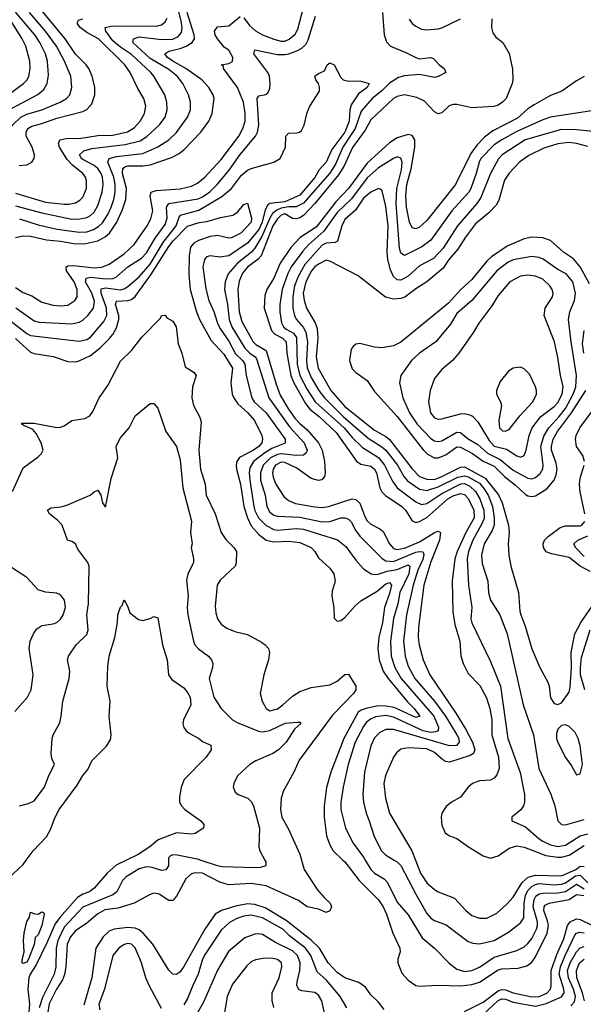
# Model space of a CAD drawing. Header units: inches. Extents: x 884549 to 1028252, y 526810 to 653624.
# Tile 965 of 1056: x 1010212 to 1013226, y 629229 to 634492. Entities that reach past the tile are written whole.
import ezdxf

# ---------------------------------------------------------------- set-up
doc = ezdxf.new("R2010")
doc.units = ezdxf.units.IN
doc.header["$MEASUREMENT"] = 0
doc.layers.add('B0612', color=7, linetype='Continuous')
doc.layers.add('B0613', color=7, linetype='Continuous')

msp = doc.modelspace()

# ---------------------------------------------------------------- linework, layer by layer
at = {"layer": 'B0612', "color": 5}
for points, elevation in [([(1010005.2, 630000), (1010070, 629934.4), (1010110, 629903.1), (1010130, 629896.5), (1010150, 629901.7), (1010230, 629976.5), (1010247, 630000)], 2340), ([(1010783.7, 630000), (1010727.1, 629972.9), (1010680.1, 629930), (1010610, 629849.4), (1010584.7, 629830), (1010550, 629817.6), (1010520.9, 629799.1), (1010426.2, 629693.8), (1010400.9, 629659.1), (1010358.9, 629561.1), (1010299.8, 629440.2), (1010267.1, 629390), (1010260.7, 629370), (1010255.6, 629310), (1010264.6, 629230), (1010258.3, 629170)], 2340), ([(1011008, 630000), (1011007.1, 629970), (1010992.7, 629947.3), (1010970, 629944.7), (1010919.6, 629959.6), (1010890, 629963.1), (1010850, 629953.5), (1010781.5, 629910), (1010762.1, 629890), (1010730.9, 629830), (1010710, 629813.9), (1010550, 629747.8), (1010450, 629640.6), (1010415.5, 629570), (1010407.2, 629530), (1010405.7, 629430), (1010395.6, 629390), (1010333.8, 629266.2), (1010315, 629210)], 2360), ([(1011719.2, 630000), (1011733.7, 629950), (1011802.1, 629842.1), (1011839.3, 629799.3), (1011871.9, 629770), (1011878.6, 629750), (1011870, 629728.9), (1011850, 629720.3), (1011810, 629738.4), (1011750, 629749.9), (1011703.6, 629783.6), (1011530, 629862.5), (1011450, 629875), (1011327.8, 629867.8), (1011281.9, 629881.9), (1011190, 629929.9), (1011150, 629932.2), (1011130, 629926), (1011099.7, 629900.3), (1011050, 629806.6), (1011030, 629784.1), (1011010, 629784), (1010958.3, 629818.3), (1010930, 629823), (1010905.1, 629814.9), (1010823.2, 629770), (1010737, 629743), (1010666.4, 629733.6), (1010630, 629712.5), (1010570, 629662.5), (1010510, 629621.9), (1010483.6, 629590), (1010465.4, 629550), (1010458.9, 629430), (1010452.1, 629387.9), (1010439.9, 629360.1), (1010407.8, 629310), (1010370, 629231.3), (1010350.4, 629110)], 2380), ([(1011523, 630000), (1011528.6, 629990), (1011528.5, 629970), (1011499.4, 629960.6), (1011470, 629958.5), (1011295.3, 629964.7), (1011270, 629968.7), (1011176.9, 630000)], 2360), ([(1011940.4, 630000), (1011950.4, 629990.4), (1012028.1, 629890), (1012130, 629787.6), (1012155, 629750), (1012173.7, 629710), (1012207.8, 629610), (1012245, 629530), (1012247.1, 629510), (1012234.3, 629470), (1012234.3, 629450), (1012254.9, 629394.9), (1012290, 629357.6), (1012330.2, 629330.2), (1012350, 629326.5), (1012448.5, 629331.5), (1012570, 629328), (1012630, 629334.9), (1012670, 629346.7), (1012770, 629414), (1012790, 629419.3), (1012877, 629423), (1012924.7, 629435.3), (1012950, 629454.7), (1012970, 629483.2), (1013032.1, 629610), (1013039.1, 629650), (1013035, 629675), (1013015.2, 629730), (1013015.9, 629750), (1013021.9, 629758.1), (1013043.5, 629770), (1013150, 629789.5), (1013190, 629815.2), (1013229.4, 629810.6)], 2420), ([(1012059.2, 630000), (1012089.8, 629949.8), (1012110, 629930.1), (1012160.2, 629900.2), (1012179.4, 629879.4), (1012230, 629775.6), (1012290, 629707.2), (1012363.7, 629583.7), (1012430.2, 629530), (1012508.3, 629448.3), (1012550, 629417), (1012590, 629405), (1012630, 629409.6), (1012670, 629427.6), (1012750, 629480.5), (1012870, 629516.4), (1012910, 629535.6), (1012930, 629553.6), (1012950, 629581.3), (1012975.9, 629630), (1012981.1, 629650), (1012980.2, 629670), (1012957.5, 629750), (1012962.8, 629790), (1012972.8, 629807.2), (1012990, 629818.8), (1013010, 629823.5), (1013090, 629825), (1013130, 629832.4), (1013190, 629871.3), (1013230, 629846)], 2440), ([(1012214.5, 630000), (1012230, 629991), (1012250, 629971.2), (1012330, 629816.9), (1012390, 629714.5), (1012411.3, 629690), (1012430, 629677.6), (1012493.2, 629653.2), (1012610, 629564.9), (1012636, 629556), (1012670, 629552.3), (1012749.7, 629570), (1012825.1, 629614.9), (1012890, 629664.3), (1012908.4, 629691.6), (1012909.6, 629769.6), (1012917.6, 629810), (1012930, 629836.7), (1012950, 629859.2), (1012970, 629870), (1012990, 629873.9), (1013070, 629868.3), (1013110, 629871.6), (1013130, 629878.6), (1013184.7, 629915.3), (1013210, 629918.9), (1013250, 629878.1)], 2460), ([(1012328.6, 630000), (1012355.6, 629930), (1012390, 629879.2), (1012430, 629841.9), (1012450, 629830.1), (1012536.8, 629796.8), (1012597.8, 629730), (1012630, 629704.1), (1012670, 629688.9), (1012710, 629689.5), (1012763, 629717), (1012816.5, 629763.5), (1012850, 629801.4), (1012899.4, 629880.6), (1012931.1, 629908.9), (1012970, 629919.8), (1013110, 629916.5), (1013185.7, 629950), (1013210, 629968.1), (1013230, 629966.4)], 2480), ([(1012161.2, 629201.2), (1012130, 629240.9), (1012090, 629280.5), (1012061.1, 629321.1), (1012025.1, 629345.1), (1011950, 629371), (1011910, 629398.2), (1011862.1, 629450), (1011814.3, 629530), (1011771.4, 629571.4), (1011637.4, 629677.4), (1011524.4, 629744.4), (1011470, 629763.2), (1011430, 629765.5), (1011366.1, 629753.9), (1011291.1, 629730), (1011257.4, 629710), (1011202.7, 629630), (1011090, 629432), (1011070, 629402.8), (1011050, 629387.8), (1011030, 629390.9), (1011010, 629410.8), (1010923.2, 629550), (1010872.5, 629610), (1010850, 629627), (1010830, 629635.7), (1010790, 629638.8), (1010717.6, 629630), (1010690, 629620.3), (1010657.7, 629590), (1010618.6, 629530), (1010597.8, 629370), (1010555.1, 629224.9)], 2420), ([(1011961.2, 629210), (1011925.6, 629270), (1011901.5, 629301.5), (1011850, 629359.1), (1011801.9, 629401.9), (1011769, 629490), (1011740.9, 629530), (1011655.4, 629595.4), (1011618.3, 629630), (1011510, 629690.5), (1011450, 629705.8), (1011410, 629700.4), (1011373, 629687), (1011334.3, 629665.7), (1011290, 629625.2), (1011203.3, 629496.7), (1011189.7, 629470), (1011166.4, 629390), (1011137.1, 629330), (1011110, 629259.3), (1011090, 629227)], 2440), ([(1012590, 629191.2), (1012690, 629239.7), (1012770, 629301.5), (1012790, 629308.3), (1012810, 629306.8), (1012850, 629290.9), (1012950, 629269.2), (1012990, 629271.6), (1013030.5, 629289.5), (1013049.9, 629310), (1013054.7, 629325.3), (1013054.8, 629410), (1013083.9, 629496.1), (1013120.9, 629579.1), (1013141.3, 629650), (1013155, 629670), (1013190, 629686.8), (1013210, 629682.9), (1013275.9, 629650)], 2380), ([(1011845.7, 629165.7), (1011828.1, 629248.1), (1011810, 629277.3), (1011790, 629291.8), (1011721.1, 629301.1), (1011707.1, 629307.1), (1011698.6, 629318.6), (1011694.4, 629330), (1011695.8, 629350), (1011709.4, 629410), (1011711.8, 629450), (1011697.4, 629490), (1011670, 629514.7), (1011579.3, 629559.3), (1011510, 629601.8), (1011490, 629605.9), (1011470, 629603.9), (1011416.4, 629583.6), (1011329.3, 629510.7), (1011269, 629411), (1011196.6, 629243.4), (1011160.1, 629179.9)], 2460), ([(1012690, 629173.9), (1012770, 629249.3), (1012790, 629258.5), (1012810, 629256.9), (1012850, 629239.8), (1012970, 629218.8), (1013027.1, 629232.9), (1013110.2, 629269.8), (1013122.7, 629290), (1013121.4, 629310), (1013097.7, 629390), (1013104.8, 629430), (1013128.1, 629490), (1013181.3, 629598.7), (1013190, 629609.1), (1013206.2, 629613.8), (1013230, 629611)], 2360), ([(1010970, 629206), (1010904.2, 629330), (1010885.7, 629370), (1010863.9, 629450), (1010830, 629530.8), (1010810, 629550.5), (1010790, 629553.6), (1010770, 629549), (1010742.3, 629530), (1010710, 629489.6), (1010665.8, 629310), (1010635.2, 629230), (1010639.7, 629199.7)], 2440), ([(1013159.3, 629220.7), (1013178.2, 629241.8), (1013183.7, 629270), (1013173.6, 629310), (1013146.7, 629370), (1013142.2, 629410), (1013155.1, 629450), (1013190, 629509.7), (1013210, 629531), (1013230, 629537.4)], 2340), ([(1011571.6, 629211.6), (1011561.4, 629250), (1011562.8, 629290), (1011598.7, 629370), (1011613.8, 629430), (1011611.1, 629450), (1011590, 629468.6), (1011565.5, 629474.5), (1011524.5, 629475.5), (1011473.7, 629466.4), (1011450, 629455.3), (1011425.9, 629434.1), (1011350, 629336.4), (1011322, 629270), (1011285.5, 629054.5)], 2480), ([(1013231.9, 629248.1), (1013221.2, 629290), (1013191.5, 629370), (1013189, 629410), (1013206.1, 629450), (1013230, 629470.1)], 2320)]:
    msp.add_lwpolyline(points, dxfattribs=dict(at, elevation=elevation))
at = {"layer": 'B0612', "color": 5, "elevation": 2320}
msp.add_lwpolyline([(1010230, 629446.9), (1010225.6, 629450), (1010224.9, 629464.9), (1010235.1, 629510), (1010231.5, 629570), (1010235.1, 629610), (1010250, 629671), (1010264.8, 629695.2), (1010270, 629722), (1010292, 629712), (1010310, 629711.3), (1010330, 629722.8), (1010339.1, 629719.1), (1010342.8, 629710), (1010330, 629649.6), (1010310, 629601.1), (1010293.9, 629586.1), (1010290, 629549.6), (1010258.8, 629470), (1010250, 629454.5)], close=True, dxfattribs=at)
at = {"layer": 'B0613', "color": 5}
for points, elevation in [([(1010000, 633925.4), (1010050, 633963.1), (1010110, 633986.9), (1010307.9, 634092.1), (1010340.6, 634119.4), (1010358.9, 634150), (1010365, 634195), (1010360.1, 634270), (1010349, 634310), (1010319.3, 634370), (1010292.9, 634410), (1010191.3, 634530), (1010150, 634627.5), (1010134.2, 634650), (1010066.5, 634706.5), (1010000, 634773)], 2660), ([(1010210, 633426.4), (1010310, 633395.2), (1010412.6, 633372.6), (1010530, 633356.8), (1010570, 633358.5), (1010607.2, 633370), (1010633.9, 633386.1), (1010654.5, 633405.6), (1010683.4, 633450), (1010701.5, 633490), (1010714.9, 633530), (1010721.8, 633570), (1010722.2, 633610), (1010715.1, 633650), (1010682.8, 633730), (1010689.8, 633750), (1010730, 633759.9), (1010870, 633776.7), (1010950, 633811.5), (1011009.9, 633850.1), (1011050.6, 633889.4), (1011109.9, 633970), (1011124.6, 634010), (1011125.8, 634050), (1011115.3, 634090), (1011084, 634150), (1011054.2, 634190), (1011010, 634225.8), (1010910, 634284.8), (1010817.7, 634370), (1010819.8, 634390), (1010850, 634400.1), (1010970, 634385.6), (1011030, 634387.3), (1011058.4, 634401.6), (1011076.7, 634423.3), (1011080.4, 634450), (1011075.3, 634484.7), (1011002.5, 634770)], 2540), ([(1010000, 634026.3), (1010010, 634035.2), (1010033.2, 634046.8), (1010110, 634070.5), (1010150.5, 634090), (1010232, 634150), (1010251.1, 634170), (1010261.2, 634190), (1010268.4, 634230), (1010266.2, 634270), (1010244.1, 634350), (1010224.6, 634390), (1010130, 634541.2), (1010091.5, 634590), (1010061.4, 634641.4), (1010000, 634712)], 2680), ([(1010208.1, 633711.9), (1010250, 633716.3), (1010276.9, 633730), (1010288.7, 633750), (1010290.5, 633769.5), (1010277.9, 633810), (1010245.8, 633870), (1010245.6, 633890), (1010256, 633910), (1010276.7, 633923.2), (1010330, 633936.1), (1010410, 633966.2), (1010550, 634000.9), (1010570, 634010.9), (1010597.9, 634042.1), (1010613.7, 634090), (1010614, 634130), (1010598.5, 634190), (1010580.7, 634230), (1010567.6, 634250), (1010510, 634308.1), (1010454.6, 634390), (1010310, 634564.8)], 2620), ([(1010000, 633846), (1010050, 633867.2), (1010070.1, 633870.1), (1010110, 633860.2), (1010117.8, 633862.2), (1010130, 633868.5), (1010175.2, 633930), (1010217, 633970), (1010250, 633986.4), (1010330, 634009.7), (1010427.7, 634050), (1010462, 634070), (1010479.5, 634090), (1010490.5, 634130), (1010484.4, 634190), (1010451.2, 634270), (1010407.8, 634350), (1010350.3, 634430), (1010264.8, 634530)], 2640), ([(1010190, 633327.8), (1010230, 633337.3), (1010270, 633334.4), (1010354.5, 633314.5), (1010430, 633307.6), (1010510, 633293.8), (1010565.3, 633294.7), (1010630, 633310.4), (1010669.2, 633330.8), (1010692.6, 633350), (1010730.6, 633410), (1010762.1, 633477.9), (1010778.9, 633530), (1010782.8, 633590), (1010761.8, 633670), (1010763.5, 633696.5), (1010774, 633706), (1010790, 633710.9), (1010870, 633711), (1010910, 633716.7), (1011024.4, 633755.6), (1011064.3, 633775.7), (1011090, 633796.3), (1011180.8, 633890), (1011223.8, 633950), (1011240.8, 633990), (1011251.1, 634070), (1011247.3, 634090), (1011223.6, 634130), (1011186.7, 634170), (1011099.9, 634230), (1011030.8, 634270), (1011002.5, 634290), (1010987.8, 634310), (1011010, 634323.9), (1011070, 634337.5), (1011102.1, 634350), (1011135, 634370), (1011146.5, 634390), (1011144.5, 634410), (1011106.9, 634530)], 2520), ([(1012152.4, 634530), (1012161.3, 634410), (1012172.9, 634372.9), (1012194.9, 634350), (1012277.1, 634317.1), (1012330, 634288.7), (1012350, 634283.3), (1012409.2, 634289.2), (1012424.5, 634284.5), (1012455.5, 634250), (1012482.3, 634230), (1012490.5, 634210), (1012450, 634188.2), (1012430, 634183.2), (1012350, 634199.5), (1012270, 634190.9), (1012237.4, 634182.6), (1012190, 634152.1), (1012149.2, 634110.8), (1012096.9, 634070), (1012037.7, 634002.3), (1012006, 633910), (1011940.4, 633810), (1011899.9, 633720.1), (1011870, 633671.9), (1011730, 633510.5), (1011690, 633491.8), (1011651.2, 633491.2), (1011610, 633483.9), (1011586.1, 633473.9), (1011564.6, 633455.4), (1011548.8, 633431.2), (1011506.6, 633333.4), (1011470, 633269.9), (1011451.7, 633248.3), (1011376.9, 633190), (1011326.3, 633133.7), (1011310.9, 633090), (1011307.5, 633050), (1011323.2, 632970), (1011332.6, 632890), (1011346.8, 632850), (1011415.5, 632735.6), (1011441.9, 632710), (1011471, 632690), (1011478.6, 632678.6), (1011544.4, 632470), (1011654.9, 632314.9), (1011733.8, 632230), (1011748.8, 632191.2), (1011744.2, 632175.8), (1011730, 632164.6), (1011690, 632162.7), (1011611.1, 632171.1), (1011590, 632168.1), (1011553, 632150), (1011513.6, 632110), (1011499.9, 632070), (1011500.2, 632030), (1011524, 631950), (1011534.2, 631890), (1011550, 631858.9), (1011570, 631844.3), (1011590, 631838.6), (1011710, 631832.7), (1011830, 631807.6), (1011870, 631808.9), (1011930, 631828.5), (1011950, 631829.5), (1011970, 631822.6), (1011985.8, 631805.8), (1012005.9, 631765.9), (1012030, 631731.4), (1012150, 631611.2), (1012170, 631599.9), (1012210, 631596.3), (1012330, 631644.8), (1012350, 631648.5), (1012367.5, 631647.5), (1012370, 631643.7), (1012372.9, 631632.9), (1012367.2, 631607.2), (1012341.3, 631550), (1012315.9, 631470), (1012280.2, 631310), (1012263.7, 631170), (1012272.6, 631090), (1012290, 631036.2), (1012324.4, 630970), (1012430, 630849.7), (1012489.4, 630770), (1012550.4, 630670), (1012559.9, 630650), (1012562.5, 630630), (1012547.3, 630612.7), (1012510, 630609.9), (1012210, 630697.1), (1012170, 630697.9), (1012137.3, 630682.7), (1012110, 630652.7), (1012090.1, 630610), (1012055.4, 630470), (1012046.8, 630350), (1012050.2, 630309.8), (1012063.9, 630250), (1012081.1, 630210), (1012106.8, 630126.8), (1012147.3, 630050), (1012167.4, 630027.4), (1012214.5, 630000)], 2460), ([(1011410, 634501.8), (1011440.5, 634460.5), (1011472, 634432), (1011510.1, 634410.1), (1011570, 634387.1), (1011610, 634376.5), (1011630, 634377.4), (1011652.9, 634387.1), (1011685.6, 634414.4), (1011699.2, 634440.8), (1011730, 634556.9)], 2480), ([(1010190, 633060.1), (1010230, 633032.7), (1010276.1, 633016.1), (1010330, 632981.9), (1010390, 632965.4), (1010430, 632962.2), (1010470, 632966), (1010506.3, 632990), (1010518.4, 633010), (1010518.5, 633050), (1010502.3, 633090), (1010461.2, 633150), (1010459.8, 633170), (1010470, 633175.2), (1010501.6, 633178.4), (1010610, 633165.1), (1010651.7, 633168.3), (1010690, 633184.3), (1010770, 633239.9), (1010823.9, 633290), (1010892.6, 633390), (1010913, 633427), (1010923.1, 633470), (1010909.6, 633550), (1010914.6, 633570), (1010942.1, 633577.9), (1011070, 633587.1), (1011130, 633601.5), (1011162.8, 633617.2), (1011202.5, 633650), (1011290, 633744.4), (1011383.8, 633870), (1011405.8, 633910), (1011416.8, 633950), (1011417.9, 633990), (1011407.9, 634050), (1011376.9, 634130), (1011302.2, 634230), (1011300.9, 634240.9), (1011289.8, 634250), (1011330, 634257.7), (1011350, 634268.4), (1011350.9, 634290), (1011330, 634328.2), (1011305.2, 634345.2), (1011269.9, 634390), (1011257, 634410), (1011253.5, 634430), (1011270, 634452.9), (1011330, 634458.5), (1011390, 634508.1)], 2480), ([(1010190, 633496.3), (1010330, 633458.7), (1010490, 633426.3), (1010533, 633427), (1010570, 633434.7), (1010590, 633444.5), (1010610, 633463), (1010630, 633498.6), (1010653.4, 633570), (1010658.3, 633610), (1010654.4, 633650), (1010648, 633670), (1010630, 633696), (1010610, 633712.7), (1010550, 633743.8), (1010541.9, 633750), (1010532.1, 633770), (1010555.3, 633790), (1010596.9, 633803.1), (1010776.3, 633823.7), (1010856.3, 633843.7), (1010892.1, 633867.8), (1010960.2, 633930), (1010989.3, 633970), (1011000.5, 634010), (1010998.9, 634050), (1010987.1, 634090), (1010928.7, 634190), (1010913.2, 634210), (1010810, 634306.2), (1010750, 634345.7), (1010710, 634378.8), (1010672, 634430), (1010668.3, 634450), (1010710, 634459.2), (1010942.6, 634457.4), (1010970, 634464.7), (1010990, 634480.2), (1011000.9, 634499.1)], 2560), ([(1010190, 633564.4), (1010350, 633516.8), (1010450, 633505.5), (1010474.7, 633505.3), (1010510, 633513), (1010533.6, 633526.4), (1010550, 633543.2), (1010568.8, 633590), (1010569.9, 633630), (1010563.6, 633650), (1010548.6, 633670), (1010493.5, 633713.5), (1010465, 633745), (1010424.9, 633810), (1010418.5, 633830), (1010425.8, 633850), (1010470, 633859.2), (1010530, 633856.3), (1010630, 633873.4), (1010710, 633874.7), (1010787.5, 633892.5), (1010825.3, 633914.7), (1010856, 633950), (1010879, 633990), (1010887, 634030), (1010875.8, 634070), (1010843.1, 634123.1), (1010802, 634210), (1010774.2, 634250), (1010632.8, 634390), (1010570, 634422.7), (1010535.2, 634450), (1010520.4, 634470), (1010521.6, 634478.4), (1010526.3, 634490), (1010550, 634496)], 2580), ([(1010191, 632951), (1010290, 632881.9), (1010315.7, 632875.7), (1010490, 632865.5), (1010530, 632874.7), (1010550, 632886.3), (1010575.9, 632910), (1010606.5, 632950), (1010611.9, 632988.1), (1010597.4, 633030), (1010564.3, 633090), (1010568.1, 633110), (1010590, 633114.7), (1010670, 633105.8), (1010711, 633109), (1010730, 633118), (1010789.9, 633170), (1010862.4, 633217.6), (1010890, 633246.1), (1010936.8, 633323.2), (1010990, 633397.6), (1011000.6, 633430), (1010996.1, 633490), (1011008.9, 633510), (1011165.4, 633534.6), (1011190, 633545.5), (1011227.9, 633572.1), (1011267.5, 633610), (1011332.3, 633687.7), (1011390, 633770.7), (1011472.1, 633870), (1011483.2, 633890), (1011491, 633930), (1011482.3, 634070), (1011490, 634084.2), (1011528.8, 634091.2), (1011539.3, 634100.7), (1011550, 634124), (1011552, 634150), (1011547.9, 634190), (1011538.4, 634210), (1011464.1, 634310), (1011469.3, 634330), (1011590, 634305.9), (1011630, 634305.2), (1011651.5, 634308.5), (1011694.2, 634325.8), (1011720.2, 634339.8), (1011741.5, 634358.5), (1011755.1, 634384.9), (1011793.9, 634510)], 2460), ([(1012736.5, 634496.5), (1012735.3, 634450), (1012741.8, 634421.8), (1012758.7, 634398.7), (1012795.5, 634370), (1012830.2, 634310.2), (1012846.5, 634226.5), (1012848.8, 634170), (1012845.5, 634150), (1012814.2, 634070), (1012794.5, 634050), (1012770, 634034.3), (1012748.1, 634028.1), (1012630, 634019.9), (1012550, 634038.2), (1012530, 634038.5), (1012509.3, 634030.7), (1012470, 633993.6), (1012450, 633987.8), (1012430, 633998.3), (1012375.9, 634055.9), (1012336.5, 634076.5), (1012270, 634090.9), (1012230, 634081.5), (1012210, 634069.9), (1012090, 633956.2), (1012058.5, 633901.5), (1011992, 633808), (1011947.9, 633710), (1011917.6, 633662.3), (1011790.8, 633509.2), (1011730, 633445.9), (1011710, 633432.2), (1011690, 633426.4), (1011670, 633429.3), (1011630, 633453.4), (1011610, 633447), (1011590, 633426.7), (1011566.4, 633390), (1011503.2, 633230), (1011487.9, 633212.1), (1011430, 633169.5), (1011403.6, 633136.4), (1011385.6, 633094.4), (1011377.5, 633050), (1011385.9, 632930), (1011399.1, 632879.1), (1011460.1, 632770), (1011475, 632755), (1011530, 632722.9), (1011583.1, 632543.1), (1011605.2, 632485.2), (1011649.1, 632409.1), (1011682.4, 632362.4), (1011710, 632332.5), (1011750, 632300.3), (1011810.4, 632230), (1011829.3, 632190), (1011842.6, 632130), (1011846.1, 632070), (1011842, 632050), (1011828.1, 632031.9), (1011810, 632027.9), (1011770, 632038.6), (1011694.6, 632094.6), (1011630, 632125.7), (1011610, 632126.6), (1011580.3, 632110), (1011567.5, 632090), (1011563.8, 632070), (1011566.6, 632046.6), (1011582, 632010), (1011623.6, 631943.6), (1011650, 631921), (1011686.5, 631906.5), (1011790, 631887.4), (1011830, 631885), (1011862.4, 631890), (1011990, 631930.1), (1012010, 631927.7), (1012030, 631907.7), (1012056.8, 631836.8), (1012070, 631813.4), (1012090, 631795.8), (1012138, 631770), (1012155.3, 631755.3), (1012190.1, 631690.1), (1012210, 631665.7), (1012230, 631660.2), (1012270, 631667.9), (1012350, 631701.4), (1012430, 631750.3), (1012450, 631757.4), (1012461.6, 631750), (1012457.2, 631710), (1012410, 631593.3), (1012373.9, 631470), (1012345.2, 631245.2), (1012343.4, 631190), (1012348.3, 631150), (1012369.6, 631070), (1012405.3, 630990), (1012544.5, 630784.5), (1012597.4, 630697.4), (1012632.6, 630630), (1012645.5, 630590), (1012638.1, 630570), (1012621.3, 630558.7), (1012510, 630523.8), (1012490, 630526.9), (1012475.2, 630535.2), (1012430, 630575.2), (1012390, 630594.5), (1012290, 630599.7), (1012250, 630592.5), (1012226.2, 630573.8), (1012210, 630549.7), (1012168, 630452), (1012159.8, 630410), (1012168.5, 630330), (1012190.1, 630250), (1012309.5, 630049.5), (1012328.6, 630000)], 2480), ([(1012295.2, 634495.2), (1012311.4, 634471.4), (1012330, 634456.3), (1012360.9, 634440.9), (1012390, 634436.8), (1012450, 634442.9), (1012470, 634449), (1012570, 634496.3)], 2480), ([(1010161.8, 632881.8), (1010250, 632814), (1010270, 632803.5), (1010530, 632774.2), (1010570, 632783.1), (1010590, 632795.1), (1010662.2, 632877.8), (1010678.5, 632910), (1010676.6, 632950), (1010647.6, 633030), (1010647.1, 633052.9), (1010670, 633057.9), (1010750, 633048.3), (1010770, 633053.1), (1010790, 633066.2), (1010850, 633116.9), (1010910, 633185.6), (1010979.7, 633300.3), (1011048.9, 633390), (1011064.3, 633435.7), (1011072.5, 633447.5), (1011170, 633473), (1011293.4, 633546.6), (1011345.1, 633590), (1011398.6, 633661.4), (1011430, 633687.2), (1011450, 633696.9), (1011570, 633731), (1011604.2, 633750), (1011633.7, 633810), (1011635.4, 633870), (1011650, 633884.6), (1011693.2, 633886.8), (1011708.9, 633891.1), (1011719.7, 633900.3), (1011732.5, 633927.5), (1011750, 633994.8), (1011764, 634030), (1011814.3, 634110), (1011815.1, 634130), (1011809.7, 634150), (1011795.8, 634170), (1011789.6, 634190), (1011810, 634204.9), (1011841.2, 634218.8), (1011855.3, 634250), (1011870, 634261), (1011894, 634250), (1011930, 634182), (1011942, 634170), (1011970, 634163), (1012030, 634164.8), (1012080.5, 634150), (1012069.2, 634130), (1012024.3, 634095.7), (1011983.6, 634036.4), (1011976.5, 634010), (1011973, 633950), (1011950, 633890.9), (1011881.8, 633798.2), (1011850, 633730.5), (1011813.5, 633690), (1011790, 633647.9), (1011710, 633553.5), (1011630, 633518.1), (1011550.1, 633509.9), (1011537.9, 633502.1), (1011524, 633476), (1011508.7, 633410), (1011490, 633370.9), (1011430, 633297.1), (1011330, 633228.7), (1011282.3, 633222.3), (1011230, 633229.7), (1011210, 633224.2), (1011199.6, 633210), (1011191.3, 633170), (1011206.5, 633053.5), (1011222.9, 632990), (1011250, 632931.4), (1011268.9, 632870), (1011282.4, 632842.4), (1011330, 632773.1), (1011366.4, 632706.4), (1011403.7, 632670), (1011415.4, 632650), (1011423.8, 632590), (1011452.5, 632470), (1011466.2, 632450), (1011529.2, 632390), (1011632.3, 632250), (1011631.4, 632228.6), (1011561, 632199), (1011523.6, 632176.4), (1011462.4, 632130), (1011442.9, 632097.1), (1011439.2, 632070), (1011442, 632030), (1011464.2, 631890), (1011470, 631867.9), (1011489.6, 631829.6), (1011530, 631787.4), (1011570, 631766.6), (1011590, 631763.7), (1011690, 631771.7), (1011730, 631768.3), (1011911.1, 631711.1), (1011956.7, 631676.7), (1012010, 631602.7), (1012050, 631557.2), (1012090.7, 631530.7), (1012110, 631526.7), (1012128.9, 631528.9), (1012176.2, 631543.8), (1012230, 631553.6), (1012290, 631577.2), (1012297.4, 631570), (1012293.7, 631530), (1012245.2, 631430), (1012233.2, 631370), (1012210, 631291.2), (1012195.2, 631170), (1012198.4, 631090), (1012218.8, 631030), (1012252.4, 630970), (1012425.8, 630770), (1012452.1, 630710), (1012449.1, 630690.9), (1012435.4, 630684.6), (1012410, 630682.6), (1012370, 630690.8), (1012210, 630763.5), (1012170, 630772.2), (1012115.2, 630764.8), (1012087.7, 630752.3), (1012065, 630735), (1012050, 630714.5), (1012006.3, 630630), (1011968.1, 630510), (1011940.8, 630390), (1011929.7, 630310.3), (1011929.6, 630270), (1011955, 630170), (1011995.9, 630090), (1012050, 630015.2), (1012059.2, 630000)], 2440), ([(1013230, 634187.6), (1013190, 634165.4), (1013110.3, 634110), (1013050, 634086.4), (1012962.9, 634037.1), (1012930, 634014.5), (1012874.3, 633965.7), (1012742.6, 633897.4), (1012697.1, 633862.9), (1012657.6, 633822.4), (1012624.1, 633775.9), (1012542.6, 633610), (1012390, 633417.6), (1012350, 633382.2), (1012330, 633373.3), (1012310, 633378.8), (1012295.8, 633410), (1012281.1, 633490), (1012276.8, 633550), (1012281.7, 633610), (1012304.6, 633695.3), (1012324.5, 633810), (1012325, 633850), (1012310, 633872.9), (1012290, 633877.2), (1012230, 633859.6), (1012190, 633832.8), (1012070, 633725.7), (1011970.8, 633589.2), (1011902.5, 633517.5), (1011796.4, 633383.6), (1011711.7, 633328.3), (1011664.4, 633275.6), (1011605.4, 633190), (1011570, 633109.8), (1011533, 633050), (1011523.1, 633016.9), (1011519.5, 632950), (1011557.9, 632830), (1011576, 632810), (1011616.9, 632790), (1011637.4, 632770), (1011641.2, 632710), (1011662.1, 632590), (1011677.9, 632550), (1011740, 632439.9), (1011764.2, 632410), (1011814.1, 632370), (1011904.9, 632284.9), (1012012.5, 632132.5), (1012036.8, 632116.8), (1012090, 632105), (1012109.8, 632089.8), (1012120.2, 632070), (1012138.5, 631990), (1012148.7, 631968.7), (1012167.7, 631947.7), (1012254.6, 631890), (1012274.3, 631870), (1012310, 631813.4), (1012330, 631804.9), (1012350, 631809), (1012390, 631831.8), (1012501.9, 631930), (1012530, 631946), (1012570, 631960.1), (1012590, 631954.4), (1012610, 631933.3), (1012640.9, 631870), (1012642.4, 631830), (1012597.2, 631750), (1012550.7, 631650), (1012538.6, 631610), (1012525.1, 631490), (1012527.4, 631327.4), (1012538.7, 631258.7), (1012566.4, 631170), (1012571.5, 631091.5), (1012583.4, 631050), (1012610, 630998), (1012672.8, 630932.8), (1012707.4, 630867.4), (1012726.8, 630810), (1012737.6, 630750), (1012737.4, 630670), (1012772.6, 630550), (1012775.4, 630490), (1012764.3, 630455.7), (1012750, 630437.8), (1012730, 630427.5), (1012670, 630423.9), (1012632.6, 630410), (1012610, 630389.8), (1012570, 630337), (1012521.7, 630310), (1012492.9, 630287.1), (1012469.5, 630250.5), (1012465.2, 630230), (1012470, 630186.8), (1012486.4, 630146.4), (1012510, 630130.3), (1012550, 630115.2), (1012612.8, 630070), (1012690, 630023.5), (1012730, 630010.9), (1012770, 630023), (1012830, 630064.1), (1012870, 630076.1), (1012910, 630069.1), (1013024.8, 630024.8), (1013090, 630015.5), (1013110, 630015.8), (1013150, 630025.5), (1013230, 630077.5)], 2520), ([(1013270, 634005), (1013050, 633969.9), (1013010, 633956.4), (1012867.6, 633892.4), (1012790.1, 633850), (1012750, 633822.2), (1012678.2, 633750), (1012668.3, 633730), (1012653.7, 633670), (1012624.4, 633590), (1012612.9, 633570), (1012523, 633470), (1012410, 633314), (1012363.1, 633276.9), (1012270, 633232.2), (1012250, 633243.5), (1012242.3, 633270), (1012225.1, 633510), (1012227.9, 633590), (1012254.3, 633690), (1012257.3, 633730), (1012250, 633752.2), (1012230, 633758), (1012210, 633750.4), (1012130, 633700.1), (1012070, 633645.8), (1011985.9, 633534.1), (1011910, 633461.4), (1011839, 633361), (1011758.9, 633290), (1011725.8, 633254.2), (1011662.9, 633170), (1011645.3, 633134.7), (1011616.2, 633050), (1011603.2, 632970), (1011602.8, 632930), (1011612.2, 632872.3), (1011622.4, 632850), (1011636.8, 632836.9), (1011675.8, 632815.8), (1011692.5, 632792.5), (1011695.6, 632650), (1011710.6, 632590), (1011750, 632515.2), (1011792.4, 632450), (1011946.6, 632310), (1011990, 632258.7), (1012045.5, 632205.5), (1012130.8, 632150.8), (1012163.5, 632110), (1012205, 632025), (1012229.6, 631990), (1012330, 631915.1), (1012361.3, 631901.3), (1012390, 631906.3), (1012470, 631959.7), (1012571.5, 632011.5), (1012590, 632012.3), (1012618.8, 631998.8), (1012650.1, 631970), (1012672.8, 631930), (1012694.7, 631870), (1012695, 631825), (1012683.5, 631796.5), (1012634.6, 631710), (1012612.3, 631650), (1012605.5, 631610), (1012612.2, 631470), (1012629.6, 631350), (1012625.2, 631290), (1012630, 631268.1), (1012730, 631061.1), (1012783.3, 630930), (1012821.8, 630650), (1012888, 630468), (1012910.8, 630350), (1012911.7, 630308.3), (1012906.5, 630290), (1012891, 630269), (1012843.8, 630230), (1012843, 630210), (1012917.4, 630177.4), (1012990, 630113.4), (1013010, 630101.4), (1013050, 630082.1), (1013090, 630073), (1013130, 630078.8), (1013210, 630128.8), (1013250, 630140.4)], 2540), ([(1013332, 633888), (1013190, 633902.4), (1013110, 633903.9), (1012915.3, 633850), (1012792.7, 633770), (1012772.5, 633747.5), (1012730, 633669.8), (1012678.5, 633541.5), (1012656.9, 633510), (1012552.3, 633390), (1012476.1, 633270), (1012424.3, 633215.7), (1012350, 633176.7), (1012290, 633121.4), (1012250, 633099.4), (1012230, 633101.6), (1012210, 633119.4), (1012194.5, 633154.5), (1012180.7, 633210), (1012176.4, 633250), (1012181.9, 633390), (1012170, 633494), (1012150, 633577), (1012144.2, 633584.2), (1012130, 633588.8), (1012090, 633569.9), (1012050, 633537.3), (1012006.9, 633473.1), (1011950, 633424.1), (1011934, 633390), (1011912.1, 633307.9), (1011898.5, 633301.5), (1011850, 633298.1), (1011830, 633286.4), (1011736.4, 633183.6), (1011700.8, 633119.2), (1011681.9, 633070), (1011671.8, 633010), (1011673.3, 632950), (1011681.3, 632910), (1011690, 632891.9), (1011728.3, 632848.3), (1011742.2, 632822.2), (1011750.1, 632770.1), (1011744.9, 632670), (1011750, 632630.3), (1011770, 632579.6), (1011811, 632510), (1011842, 632470), (1011942.1, 632370), (1012074.8, 632254.8), (1012148.8, 632208.8), (1012170, 632190.1), (1012232.4, 632110), (1012266.4, 632050), (1012286.2, 632026.2), (1012350, 631982.1), (1012390, 631974.8), (1012450, 631994.5), (1012554.3, 632045.7), (1012590, 632053.5), (1012610, 632048.4), (1012670, 632014.1), (1012690.7, 631990.7), (1012716.4, 631950), (1012740.4, 631890), (1012749.8, 631830), (1012749.5, 631790.5), (1012738.8, 631761.2), (1012695.3, 631690), (1012680.7, 631630), (1012685.9, 631585.9), (1012714.8, 631490), (1012718.9, 631430), (1012730, 631388.5), (1012779.4, 631310), (1012818, 631210), (1012905, 630830), (1012959.8, 630670), (1012988.1, 630490), (1013052.4, 630352.4), (1013073.5, 630290), (1013090.3, 630210), (1013110, 630190.3), (1013130, 630187.7), (1013230, 630216.2)], 2560), ([(1013250, 633814), (1013190, 633829.9), (1013150, 633835), (1013090, 633828), (1013015.2, 633804.8), (1012934.5, 633765.5), (1012884.6, 633730), (1012828.8, 633671.2), (1012805.2, 633634.8), (1012773.5, 633526.5), (1012759.7, 633500.3), (1012720.9, 633459.1), (1012650, 633401.1), (1012595.4, 633330), (1012554.1, 633265.9), (1012507.4, 633210), (1012477.1, 633162.9), (1012390, 633089.9), (1012330, 633053), (1012271.7, 633008.3), (1012250, 633001.2), (1012210, 632998), (1012168.2, 633008.2), (1012022.5, 633122.5), (1011870, 633201.2), (1011850, 633205.7), (1011810, 633185.6), (1011789.5, 633170.5), (1011772.9, 633150), (1011742.7, 633090), (1011727.7, 633030), (1011732.4, 632992.4), (1011745.2, 632950), (1011791.8, 632871.8), (1011801.9, 632841.9), (1011806.4, 632790), (1011797.7, 632690), (1011808.1, 632630), (1011876.6, 632510), (1011950, 632425), (1012110, 632297.6), (1012170, 632264.4), (1012190, 632248.5), (1012310.4, 632090.4), (1012350.5, 632050.5), (1012390, 632035.1), (1012430, 632034.7), (1012470, 632049.6), (1012570, 632100.3), (1012590, 632102.1), (1012700.6, 632040.6), (1012772.8, 631952.8), (1012791.5, 631910), (1012825, 631790), (1012829.5, 631750.5), (1012824, 631690), (1012828.1, 631630), (1012838.5, 631570), (1012879.8, 631430), (1012887.1, 631330), (1012892.3, 631310), (1012915.7, 631250), (1012950, 631128.5), (1012994.2, 631030), (1013036.9, 630950), (1013043.2, 630930), (1013050, 630867.3), (1013070, 630836.3), (1013090, 630830.6), (1013110, 630840.7), (1013150, 630898), (1013156.5, 630923.5), (1013162.8, 631030), (1013161.3, 631110), (1013181.3, 631210), (1013212.1, 631270), (1013290, 631380.4)], 2580), ([(1010190, 632788.3), (1010270, 632714.4), (1010290, 632707), (1010390, 632691.3), (1010470, 632665.6), (1010510, 632663.7), (1010530, 632668.2), (1010590, 632697.1), (1010641.7, 632738.3), (1010690, 632786.5), (1010710, 632809.1), (1010730, 632844.1), (1010742.2, 632890), (1010741.6, 632910), (1010724.4, 632970), (1010730, 632988), (1010790, 632990.1), (1010810, 632996.7), (1010830, 633013), (1010912.3, 633127.7), (1011010, 633280.1), (1011032.7, 633310), (1011110, 633388.1), (1011172.3, 633407.7), (1011213.4, 633413.4), (1011284.8, 633435.2), (1011352.3, 633447.7), (1011377, 633463), (1011410, 633503.1), (1011430, 633510.2), (1011450.9, 633430), (1011450.1, 633410), (1011395, 633350), (1011345.2, 633325.2), (1011330, 633323.9), (1011270, 633338.2), (1011230, 633333), (1011168.1, 633311.9), (1011143.4, 633296.6), (1011125, 633275), (1011117.9, 633230), (1011116.6, 633130), (1011124.1, 633050), (1011157.2, 632930), (1011172.8, 632890), (1011236.6, 632776.6), (1011303.9, 632703.9), (1011349.8, 632630), (1011340.8, 632550), (1011348.7, 632490), (1011356.6, 632470), (1011379.1, 632439.1), (1011432.7, 632390), (1011467.5, 632350), (1011506.8, 632270), (1011510.8, 632250), (1011505.9, 632230), (1011490.6, 632210), (1011462.9, 632190), (1011387.9, 632152.2), (1011373.2, 632130), (1011369.2, 632110), (1011370.4, 632090), (1011392.9, 632010), (1011410.3, 631890), (1011429.2, 631830), (1011450, 631786.4), (1011490, 631739.4), (1011530, 631709.3), (1011570, 631700.8), (1011650, 631703.7), (1011710, 631698.1), (1011770.1, 631670.1), (1011789.3, 631650), (1011810, 631614.7), (1011870, 631559.6), (1011892.4, 631530), (1011899.7, 631490), (1011882.5, 631437.5), (1011881.3, 631410), (1011891, 631350), (1011892.8, 631292.7), (1011910, 631276.5), (1011930, 631281.2), (1011950, 631296.5), (1012003.6, 631356.4), (1012035.3, 631384.7), (1012122.9, 631437.1), (1012170, 631477.2), (1012190, 631484.3), (1012199.8, 631470), (1012190, 631424.8), (1012162.3, 631350), (1012151.8, 631270), (1012131.7, 631190), (1012127.7, 631130), (1012134.4, 631070), (1012156.3, 631010), (1012183.1, 630970), (1012285.9, 630845.9), (1012321.3, 630810), (1012351.1, 630768.9), (1012330, 630761.6), (1012214.8, 630814.8), (1012170, 630822.7), (1012130, 630823.5), (1012070, 630812), (1012038.2, 630801.8), (1012021.5, 630790), (1011944.9, 630650), (1011876.1, 630470), (1011852.6, 630387.4), (1011839.6, 630290), (1011839.4, 630230), (1011852.5, 630130), (1011870, 630082), (1011888.4, 630050), (1011940.4, 630000)], 2420), ([(1013259.3, 633079.3), (1013208.6, 633170), (1013174.3, 633214.3), (1013120.7, 633250), (1013050, 633311.5), (1013010, 633325.4), (1012950, 633329.1), (1012910, 633320.2), (1012819.5, 633280.5), (1012735.2, 633224.8), (1012710, 633201.1), (1012630, 633103.4), (1012570, 633047.3), (1012504.1, 632975.9), (1012250, 632767.9), (1012210, 632749.1), (1012150, 632738.1), (1012110, 632742.2), (1012030, 632760.9), (1012010, 632756.9), (1011994.8, 632745.2), (1011985.2, 632730), (1011975.5, 632670), (1011990, 632626), (1012010, 632605.4), (1012070, 632562.6), (1012110, 632503.8), (1012230, 632371.1), (1012370, 632192.7), (1012392.9, 632170), (1012430, 632150.1), (1012450, 632149.4), (1012490, 632165.2), (1012550, 632208.1), (1012570, 632206.1), (1012632.7, 632172.7), (1012690, 632132.9), (1012750, 632105.9), (1012804.3, 632050), (1012863.8, 632003.8), (1012915.2, 631955.2), (1012930, 631946.6), (1012950, 631943.3), (1012970, 631947.2), (1013030, 631984.1), (1013070, 632031), (1013081, 632059), (1013086.3, 632090), (1013081.2, 632121.1), (1013056.5, 632190), (1013055.9, 632210), (1013065.4, 632250), (1013088, 632290), (1013163.6, 632390), (1013240.1, 632510)], 2620), ([(1010172.8, 631970), (1010230, 632097.1), (1010310, 632155.8), (1010327.7, 632172.3), (1010337.7, 632190), (1010326.3, 632230), (1010300, 632280), (1010281.7, 632301.7), (1010230, 632325.1), (1010222.4, 632330), (1010224, 632336), (1010290, 632334.3), (1010410, 632311.8), (1010430, 632313.5), (1010450, 632321.4), (1010490.5, 632349.5), (1010560, 632360), (1010586.3, 632373.7), (1010602.7, 632397.3), (1010636.3, 632470), (1010684, 632536), (1010750, 632666.5), (1010810, 632723.1), (1010865.2, 632794.8), (1010964, 632896), (1010970, 632910.3), (1010990, 632912.2), (1010998.6, 632898.6), (1011030, 632881.1), (1011049.1, 632850), (1011059.1, 632759.1), (1011078.3, 632710), (1011096.5, 632636.5), (1011145.4, 632605.4), (1011155.6, 632590), (1011135.6, 632530), (1011131.5, 632470), (1011141, 632430), (1011173.7, 632370), (1011182.5, 632342.6), (1011170.1, 632190), (1011178.8, 632090), (1011203.6, 632010), (1011208.3, 631950), (1011257.8, 631850), (1011290.1, 631750), (1011314.1, 631714.1), (1011357.6, 631670), (1011371.4, 631650), (1011370.3, 631590), (1011363.7, 631570), (1011283.8, 631496.2), (1011267.6, 631470), (1011256.8, 631356.8), (1011260.6, 631320.6), (1011270.1, 631290.1), (1011290, 631261.3), (1011320.3, 631240.3), (1011362.5, 631222.5), (1011430, 631205.8), (1011504.5, 631164.5), (1011525.3, 631150), (1011543.1, 631130), (1011547.8, 631110), (1011543.2, 631070), (1011517.8, 630990), (1011497.8, 630890), (1011508.9, 630850), (1011530, 630810.4), (1011550, 630797.3), (1011590, 630808.9), (1011619.8, 630830), (1011670, 630876.3), (1011710, 630901.6), (1011770, 630923.2), (1011870, 630936.2), (1011910, 630955.4), (1011950, 630992.7), (1011970, 630993.4), (1012010.1, 630930), (1012008.6, 630910), (1011997.7, 630890), (1011884.9, 630775.1), (1011706.5, 630533.5), (1011678.6, 630470), (1011621.8, 630370), (1011609.4, 630330), (1011606.4, 630270), (1011613.5, 630230), (1011648.1, 630168.1), (1011710, 630031.5), (1011719.2, 630000)], 2380), ([(1013229.3, 632709.3), (1013221, 632759), (1013231.3, 632830)], 2620), ([(1013232.9, 632130), (1013223.1, 632163.1), (1013189.5, 632210), (1013184.1, 632250), (1013188.6, 632270), (1013208.2, 632310), (1013330, 632476.2)], 2580), ([(1010210, 630290.3), (1010258, 630302), (1010290, 630316), (1010344.5, 630390), (1010367.5, 630452.5), (1010398, 630510), (1010383.7, 630543.7), (1010379.6, 630570), (1010386, 630650), (1010391, 630670), (1010425.7, 630734.3), (1010434.3, 630770), (1010442.4, 630850), (1010477.1, 630970), (1010479.3, 631010), (1010467.6, 631070), (1010473.3, 631090), (1010513.5, 631150), (1010570, 631205.8), (1010577.8, 631230), (1010571.3, 631310), (1010580.4, 631370), (1010582.4, 631570), (1010576.8, 631590), (1010522.4, 631662.4), (1010509.7, 631689.7), (1010490, 631702.9), (1010467.6, 631710), (1010438.8, 631790), (1010415.4, 631815.4), (1010371.5, 631850), (1010360.7, 631870), (1010377.7, 631882.3), (1010432.6, 631887.4), (1010463.3, 631896.7), (1010589.2, 631950), (1010610, 631967.7), (1010630, 631977.3), (1010646, 631950), (1010654, 631910), (1010670, 631886.8), (1010701.2, 632038.8), (1010736.5, 632150), (1010727.5, 632210), (1010734.3, 632225.7), (1010750, 632257), (1010797.6, 632310), (1010830, 632374.8), (1010910, 632440.7), (1010930, 632441), (1010950, 632416), (1010994, 632290), (1011050, 632210.4), (1011070, 632138.8), (1011085, 631990), (1011130, 631811), (1011125.1, 631750), (1011134.9, 631690), (1011128, 631670), (1011141.2, 631610), (1011140.7, 631590), (1011111.6, 631528.4), (1011104.4, 631495.6), (1011113.3, 631410), (1011107.8, 631350), (1011110.1, 631310.1), (1011140.7, 631170), (1011149.1, 631150), (1011168.8, 631128.8), (1011222, 631090), (1011237.4, 631070), (1011244.6, 631050), (1011243.1, 631030), (1011224.4, 630970), (1011250.2, 630870), (1011290, 630810.3), (1011350.1, 630750.1), (1011375.6, 630735.6), (1011489, 630689), (1011510, 630685.7), (1011550, 630692.1), (1011631.7, 630731.7), (1011697.6, 630737.6), (1011710, 630737.3), (1011715.5, 630730), (1011680.7, 630699.3), (1011637.2, 630630), (1011596.3, 630590), (1011566.3, 630570), (1011474.6, 630530), (1011441.8, 630510), (1011376, 630450), (1011356.5, 630410), (1011352.9, 630390), (1011363.5, 630363.5), (1011380.5, 630350), (1011432.4, 630330), (1011450, 630312.4), (1011461.5, 630290), (1011493.5, 630170), (1011490.3, 630069.7), (1011495.2, 630050), (1011523, 630000)], 2360), ([(1013234.9, 631850), (1013208.4, 631968.4), (1013205.1, 632010), (1013210, 632041.3), (1013231.4, 632110)], 2580), ([(1013262.6, 631542.6), (1013210, 631570.9), (1013150, 631617.1), (1013056.7, 631636.7), (1013027.9, 631647.9), (1013012.2, 631670), (1013010.6, 631690), (1013018.6, 631710), (1013037.7, 631730), (1013102.5, 631777.5), (1013130, 631786.5), (1013210, 631785.6), (1013218.8, 631790), (1013234.2, 631810)], 2580), ([(1013230, 631622.8), (1013184.2, 631670), (1013175, 631690), (1013197.4, 631710), (1013250, 631732.3)], 2560), ([(1010185.2, 630794.8), (1010254.3, 630870), (1010273.3, 630910), (1010284.4, 630990), (1010263.1, 631130), (1010268.2, 631170), (1010285, 631210), (1010303.8, 631236.2), (1010330, 631254.3), (1010390, 631262.3), (1010410, 631270.2), (1010430, 631288.2), (1010443.4, 631310), (1010457.3, 631350), (1010450.7, 631390), (1010430, 631416.9), (1010410, 631426.9), (1010350, 631431.5), (1010310, 631444.5), (1010249.6, 631510), (1010156.9, 631570)], 2380), ([(1010247, 630000), (1010283.2, 630050), (1010355, 630125), (1010377.2, 630162.8), (1010401.3, 630230), (1010423.2, 630270), (1010519.9, 630400.1), (1010550, 630452), (1010575.6, 630484.4), (1010598.3, 630530), (1010673.8, 630606.2), (1010697.7, 630642.3), (1010701.8, 630670), (1010691.1, 630770), (1010695.2, 630850), (1010679.4, 630930), (1010683.9, 631036.1), (1010691, 631090), (1010720.9, 631190), (1010734.7, 631270), (1010736.2, 631310), (1010750, 631351.3), (1010759.3, 631360.7), (1010770, 631391), (1010790, 631354), (1010800.7, 631320.7), (1010846.4, 631286.4), (1010870, 631281), (1010910, 631291.3), (1010930, 631302), (1010950, 631294), (1010975.4, 631150), (1011000.2, 631070), (1011007.4, 630990), (1011025, 630965), (1011090, 630920.2), (1011110, 630896.5), (1011122.7, 630870), (1011126.2, 630830), (1011087.2, 630750), (1011084.6, 630730), (1011088.7, 630708.7), (1011102.6, 630690), (1011118.5, 630678.5), (1011170.5, 630650), (1011192.7, 630632.7), (1011234, 630614), (1011236.5, 630590), (1011208.8, 630550), (1011091.5, 630430), (1011074.9, 630390), (1011065.5, 630334.5), (1011067.1, 630310), (1011076.5, 630290), (1011095.3, 630270), (1011181.1, 630210), (1011197.1, 630190), (1011194, 630170), (1011150, 630141.7), (1011130, 630138.8), (1011050, 630145), (1010952.5, 630107.5), (1010906.9, 630070), (1010846.2, 630030), (1010783.7, 630000)], 2340), ([(1013233.4, 630910), (1013211.8, 630990), (1013211, 631030), (1013217, 631083), (1013262.1, 631230)], 2560), ([(1011176.9, 630000), (1011170, 630002.3), (1011053.2, 630026.8), (1011030, 630027.8), (1011017.6, 630022.4), (1011008.3, 630011.7), (1011008, 630000)], 2360)]:
    msp.add_lwpolyline(points, dxfattribs=dict(at, elevation=elevation))
for points, elevation in [([(1012950, 633226.6), (1012850, 633208.2), (1012824.4, 633195.6), (1012763.7, 633150), (1012630.1, 632990), (1012550, 632920.5), (1012515.1, 632864.9), (1012436.6, 632770), (1012350, 632709), (1012307.5, 632670), (1012249.4, 632590.6), (1012242.6, 632550), (1012260.1, 632470), (1012296.9, 632390), (1012336.6, 632330), (1012410, 632252.6), (1012430, 632240.6), (1012450, 632236.6), (1012470, 632240.3), (1012550, 632287.5), (1012570, 632285.4), (1012610, 632252), (1012661.1, 632221.1), (1012714.4, 632174.4), (1012781, 632141), (1012850, 632083.8), (1012930, 632041.8), (1012950, 632038.2), (1012970, 632044.2), (1012994.6, 632065.4), (1013009, 632091), (1013011.1, 632110), (1012998.6, 632210), (1013014, 632266), (1013040.7, 632310), (1013097, 632370), (1013130, 632413.8), (1013172.1, 632490), (1013186.5, 632530), (1013189.9, 632589.9), (1013160.6, 632770), (1013147.3, 632890), (1013154.3, 632930), (1013179.1, 632990), (1013184.3, 633030), (1013169.9, 633089.9), (1013133.8, 633133.8), (1013090, 633156.7), (1013012, 633212), (1012990, 633220.5)], 2640), ([(1012930, 633125.6), (1012890, 633121.5), (1012832.2, 633090), (1012770, 633018.2), (1012737.2, 632962.8), (1012667, 632870), (1012638.7, 632821.3), (1012560.2, 632710), (1012526.5, 632670), (1012470, 632621.5), (1012430, 632573.7), (1012407.1, 632510), (1012397.3, 632450), (1012408.3, 632390), (1012430, 632362.9), (1012450, 632357.1), (1012470, 632359), (1012570, 632385.5), (1012590, 632386.8), (1012619.6, 632379.6), (1012632.5, 632372.5), (1012661.9, 632341.9), (1012722.1, 632242.1), (1012750, 632212.3), (1012815.6, 632195.6), (1012870, 632160.5), (1012890, 632154.3), (1012910, 632162), (1012920.7, 632190), (1012936.3, 632270), (1012953.2, 632310), (1012999.6, 632370), (1013070, 632424.1), (1013090, 632445.7), (1013113.4, 632490), (1013118.3, 632530), (1013103.2, 632590), (1013090, 632686), (1013071, 632770), (1013016.8, 632910), (1013021.4, 632950), (1013061, 633010), (1013064.5, 633030), (1013059.8, 633050), (1013047.3, 633070), (1013010, 633104.7), (1012970, 633121.3)], 2660), ([(1012890, 632634.3), (1012850.3, 632629.7), (1012826.5, 632613.5), (1012781.8, 632558.2), (1012762, 632510), (1012762, 632490), (1012783.7, 632450), (1012787.9, 632430), (1012774.8, 632350), (1012778, 632310), (1012793.4, 632293.4), (1012810, 632292.4), (1012830, 632302), (1012886.3, 632373.7), (1012955.8, 632450), (1012976.1, 632490), (1012976.4, 632510), (1012970, 632529.2), (1012937.8, 632597.8), (1012910, 632625.6)], 2680), ([(1013130, 630722.4), (1013110, 630718.9), (1013090, 630698.9), (1013082.7, 630677.3), (1013083.2, 630650), (1013090, 630628), (1013130, 630548.2), (1013163, 630503), (1013190, 630454.8), (1013210, 630460.7), (1013222, 630510), (1013209.7, 630610.3), (1013199.3, 630650), (1013182, 630682), (1013150, 630713.6)], 2580)]:
    msp.add_lwpolyline(points, close=True, dxfattribs=dict(at, elevation=elevation))

doc.saveas('drawing.dxf')
